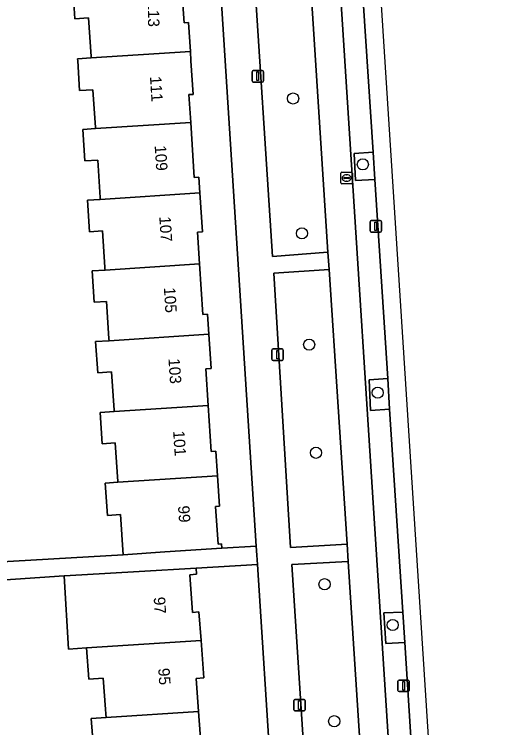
# Model space of a CAD drawing. Extents: x 159680 to 160786, y 387323 to 388340.
# Drawn here: x 160721.2 to 160764, y 387941.7 to 388004.1 of the extents above; entities that cross this region are included whole.
import ezdxf

# ---------------------------------------------------------------- set-up
doc = ezdxf.new("R2010")
doc.units = 0
for name, color, linetype in [('IMGEO_Boom', 7, 'Continuous'), ('IMGEO_Erf', 7, 'Continuous'), ('IMGEO_Fietspad_gesloten', 7, 'Continuous'), ('IMGEO_Groenvoorziening', 7, 'Continuous'), ('IMGEO_Lichtmast', 7, 'Continuous'), ('IMGEO_Pand', 7, 'Continuous'), ('IMGEO_Pand_nummerreeks', 7, 'Continuous'), ('IMGEO_Parkeervlak_open', 7, 'Continuous'), ('IMGEO_Rioolput', 7, 'Continuous'), ('IMGEO_Voetpad_open', 7, 'Continuous')]:
    doc.layers.add(name, color=color, linetype=linetype)

msp = doc.modelspace()

# ---------------------------------------------------------------- linework, layer by layer
at = {"layer": 'IMGEO_Boom'}
for centre in [(160745.625, 387996.698), (160751.721, 387990.937), (160746.396, 387984.911), (160747.028, 387975.182), (160753.022, 387970.984), (160747.623, 387965.729), (160748.373, 387954.247), (160754.333, 387950.684), (160749.218, 387942.269)]:
    msp.add_circle(centre, 0.489, dxfattribs=at)
at = {"layer": 'IMGEO_Erf'}
for points in [[(160735.874, 388006.54), (160736.084, 388003.303), (160736.476, 388003.329), (160736.64, 388000.807), (160736.693, 388000), (160736.884, 387997.061), (160736.511, 387997.036), (160736.669, 387994.604), (160736.982, 387989.801), (160737.381, 387989.826), (160737.471, 387988.45), (160737.692, 387985.052), (160737.263, 387985.024), (160737.444, 387982.241), (160737.731, 387977.823), (160738.143, 387977.85), (160738.258, 387976.088), (160738.452, 387973.1), (160737.998, 387973.071), (160738.206, 387969.879), (160738.468, 387965.853), (160738.879, 387965.88), (160739.019, 387963.725), (160739.193, 387961.06), (160738.845, 387961.038), (160739.059, 387957.757), (160739.363, 387957.777), (160739.404, 387957.394), (160742.406, 387957.574), (160739.229, 388007.33)], [(160718.117, 387956.083), (160730.771, 387956.82), (160730.542, 387960.331), (160729.383, 387960.255), (160729.199, 387963.089), (160730.301, 387963.16), (160730.296, 387963.231), (160730.077, 387966.603), (160728.925, 387966.528), (160728.747, 387969.266), (160729.973, 387969.345), (160729.965, 387969.465), (160729.748, 387972.801), (160728.535, 387972.722), (160728.358, 387975.446), (160729.536, 387975.522), (160729.523, 387975.709), (160729.311, 387978.964), (160728.218, 387978.893), (160728.039, 387981.632), (160729.18, 387981.706), (160729.171, 387981.844), (160729.163, 387981.969), (160728.958, 387985.125), (160727.833, 387985.052), (160727.653, 387987.812), (160728.764, 387987.884), (160728.755, 387988.031), (160728.54, 387991.317), (160727.417, 387991.244), (160727.238, 387993.992), (160728.347, 387994.064), (160728.34, 387994.169), (160728.125, 387997.467), (160726.956, 387997.391), (160726.787, 388000), (160726.776, 388000.168), (160727.974, 388000.246), (160727.966, 388000.368), (160727.746, 388003.747), (160726.543, 388003.668), (160726.359, 388006.495)], [(160744.89, 387918.675), (160742.508, 387955.977), (160737.145, 387955.635), (160737.183, 387955.114), (160736.6, 387955.072), (160736.838, 387951.785), (160737.394, 387951.825), (160737.576, 387949.32), (160737.813, 387946.055), (160737.144, 387946.007), (160737.354, 387943.114), (160737.665, 387938.835)], [(160728.161, 387939.908), (160727.972, 387942.514), (160729.275, 387942.597), (160729.252, 387942.912), (160729.221, 387943.334), (160729.026, 387946.029), (160727.758, 387945.937), (160727.559, 387948.679), (160725.981, 387948.577), (160725.61, 387954.965), (160715.785, 387954.313), (160716.009, 387950.932), (160718.632, 387951.112), (160719.19, 387942.963), (160716.637, 387942.788), (160716.793, 387940.509)]]:
    msp.add_lwpolyline(points, dxfattribs=at)
at = {"layer": 'IMGEO_Fietspad_gesloten'}
for points in [[(160762.333, 387810.073), (160749.302, 388013.176), (160748.773, 388021.422), (160748.558, 388024.73), (160748.18, 388030.641), (160748.078, 388032.235), (160747.067, 388048.082)], [(160744.628, 388046.484), (160745.479, 388033.088), (160745.554, 388032.186), (160745.638, 388031.154), (160746.099, 388023.86), (160746.213, 388022.061), (160746.808, 388012.646), (160746.976, 388009.61), (160748.673, 387983.268), (160748.781, 387981.761), (160750.346, 387957.733), (160750.441, 387956.226), (160751.615, 387938.296)]]:
    msp.add_lwpolyline(points, dxfattribs=at)
at = {"layer": 'IMGEO_Groenvoorziening'}
for points in [[(160748.673, 387983.268), (160746.976, 388009.61), (160742.11, 388009.375), (160743.814, 387982.901)], [(160752.615, 387992.012), (160750.967, 387991.9), (160751.092, 387989.531), (160752.769, 387989.626)], [(160750.346, 387957.733), (160748.781, 387981.761), (160743.934, 387981.438), (160745.408, 387957.44)], [(160753.893, 387972.216), (160752.26, 387972.115), (160752.405, 387969.426), (160754.066, 387969.542)], [(160751.615, 387938.296), (160750.441, 387956.226), (160745.516, 387955.96), (160746.679, 387937.933)], [(160755.211, 387951.808), (160753.56, 387951.734), (160753.735, 387949.071), (160755.382, 387949.154)]]:
    msp.add_lwpolyline(points, close=True, dxfattribs=at)
at = {"layer": 'IMGEO_Lichtmast'}
for p, q in [((160742.141, 387999.139), (160742.931, 387999.139)), ((160742.931, 387999.139), (160742.141, 387999.139)), ((160742.041, 387998.239), (160742.041, 387999.039)), ((160742.041, 387999.039), (160742.041, 387998.239)), ((160743.031, 387999.039), (160743.031, 387998.239)), ((160743.031, 387998.239), (160743.031, 387999.039)), ((160742.931, 387998.139), (160742.141, 387998.139)), ((160742.141, 387998.139), (160742.931, 387998.139)), ((160752.452, 387986.024), (160753.242, 387986.024)), ((160753.242, 387986.024), (160752.452, 387986.024)), ((160752.352, 387985.124), (160752.352, 387985.924)), ((160752.352, 387985.924), (160752.352, 387985.124)), ((160753.342, 387985.924), (160753.342, 387985.124)), ((160753.342, 387985.124), (160753.342, 387985.924)), ((160753.242, 387985.024), (160752.452, 387985.024)), ((160752.452, 387985.024), (160753.242, 387985.024)), ((160743.868, 387974.805), (160744.658, 387974.805)), ((160744.658, 387974.805), (160743.868, 387974.805)), ((160743.768, 387973.905), (160743.768, 387974.705)), ((160743.768, 387974.705), (160743.768, 387973.905)), ((160744.758, 387974.705), (160744.758, 387973.905)), ((160744.758, 387973.905), (160744.758, 387974.705)), ((160744.658, 387973.805), (160743.868, 387973.805)), ((160743.868, 387973.805), (160744.658, 387973.805)), ((160754.795, 387944.959), (160754.795, 387945.759)), ((160754.795, 387945.759), (160754.795, 387944.959)), ((160754.895, 387945.859), (160755.685, 387945.859)), ((160755.685, 387945.859), (160754.895, 387945.859)), ((160755.785, 387945.759), (160755.785, 387944.959)), ((160755.785, 387944.959), (160755.785, 387945.759)), ((160755.685, 387944.859), (160754.895, 387944.859)), ((160754.895, 387944.859), (160755.685, 387944.859)), ((160745.688, 387943.27), (160745.688, 387944.07)), ((160745.688, 387944.07), (160745.688, 387943.27)), ((160745.788, 387944.17), (160746.578, 387944.17)), ((160746.578, 387944.17), (160745.788, 387944.17)), ((160746.678, 387944.07), (160746.678, 387943.27)), ((160746.678, 387943.27), (160746.678, 387944.07)), ((160746.578, 387943.17), (160745.788, 387943.17)), ((160745.788, 387943.17), (160746.578, 387943.17))]:
    msp.add_line(p, q, dxfattribs=at)
for points in [[(160742.461, 387999.014), (160742.611, 387999.014), (160742.611, 387998.264), (160742.461, 387998.264), (160742.461, 387999.014)], [(160752.772, 387985.899), (160752.922, 387985.899), (160752.922, 387985.149), (160752.772, 387985.149), (160752.772, 387985.899)], [(160744.188, 387974.68), (160744.338, 387974.68), (160744.338, 387973.93), (160744.188, 387973.93), (160744.188, 387974.68)], [(160755.215, 387945.734), (160755.365, 387945.734), (160755.365, 387944.984), (160755.215, 387944.984), (160755.215, 387945.734)], [(160746.108, 387944.045), (160746.258, 387944.045), (160746.258, 387943.295), (160746.108, 387943.295), (160746.108, 387944.045)]]:
    msp.add_lwpolyline(points, dxfattribs=at)
for centre, start, end in [((160742.141, 387999.039), 90, 180), ((160742.141, 387999.039), 90, 180), ((160742.931, 387999.039), 0, 90), ((160742.931, 387999.039), 360, 90), ((160742.141, 387998.239), 180, 270), ((160742.141, 387998.239), 180, 270), ((160742.931, 387998.239), 270, 0), ((160742.931, 387998.239), 270, 0), ((160752.452, 387985.924), 90, 180), ((160752.452, 387985.924), 90, 180), ((160753.242, 387985.924), 0, 90), ((160753.242, 387985.924), 360, 90), ((160752.452, 387985.124), 180, 270), ((160752.452, 387985.124), 180, 270), ((160753.242, 387985.124), 270, 0), ((160753.242, 387985.124), 270, 0), ((160743.868, 387974.705), 90, 180), ((160743.868, 387974.705), 90, 180), ((160744.658, 387974.705), 0, 90), ((160744.658, 387974.705), 360, 90), ((160743.868, 387973.905), 180, 270), ((160743.868, 387973.905), 180, 270), ((160744.658, 387973.905), 270, 0), ((160744.658, 387973.905), 270, 0), ((160754.895, 387945.759), 90, 180), ((160754.895, 387945.759), 90, 180), ((160755.685, 387945.759), 0, 90), ((160755.685, 387945.759), 360, 90), ((160754.895, 387944.959), 180, 270), ((160754.895, 387944.959), 180, 270), ((160755.685, 387944.959), 270, 0), ((160755.685, 387944.959), 270, 0), ((160745.788, 387944.07), 90, 180), ((160745.788, 387944.07), 90, 180), ((160746.578, 387944.07), 0, 90), ((160746.578, 387944.07), 360, 90), ((160745.788, 387943.27), 180, 270), ((160745.788, 387943.27), 180, 270), ((160746.578, 387943.27), 270, 0), ((160746.578, 387943.27), 270, 0)]:
    msp.add_arc(centre, 0.1, start, end, dxfattribs=at)
at = {"layer": 'IMGEO_Pand'}
for points in [[(160727.974, 388000.246), (160736.64, 388000.807), (160736.476, 388003.329), (160736.084, 388003.303), (160735.874, 388006.54), (160736.22, 388006.563), (160736.182, 388007.135), (160731.193, 388006.81), (160726.359, 388006.495), (160726.543, 388003.668), (160727.746, 388003.747), (160727.966, 388000.368)], [(160736.64, 388000.807), (160727.974, 388000.246), (160726.776, 388000.168), (160726.787, 388000), (160726.956, 387997.391), (160728.125, 387997.467), (160728.34, 387994.169), (160728.347, 387994.064), (160736.669, 387994.604), (160736.511, 387997.036), (160736.884, 387997.061), (160736.693, 388000)], [(160736.669, 387994.604), (160728.347, 387994.064), (160727.238, 387993.992), (160727.417, 387991.244), (160728.54, 387991.317), (160728.755, 387988.031), (160728.764, 387987.884), (160737.471, 387988.45), (160737.381, 387989.826), (160736.982, 387989.801)], [(160737.471, 387988.45), (160728.764, 387987.884), (160727.653, 387987.812), (160727.833, 387985.052), (160728.958, 387985.125), (160729.163, 387981.969), (160729.171, 387981.844), (160729.18, 387981.706), (160737.444, 387982.241), (160737.263, 387985.024), (160737.692, 387985.052)], [(160737.444, 387982.241), (160729.18, 387981.706), (160728.039, 387981.632), (160728.218, 387978.893), (160729.311, 387978.964), (160729.523, 387975.709), (160729.536, 387975.522), (160738.258, 387976.088), (160738.143, 387977.85), (160737.731, 387977.823)], [(160738.258, 387976.088), (160729.536, 387975.522), (160728.358, 387975.446), (160728.535, 387972.722), (160729.748, 387972.801), (160729.965, 387969.465), (160729.973, 387969.345), (160738.206, 387969.879), (160737.998, 387973.071), (160738.452, 387973.1)], [(160738.206, 387969.879), (160729.973, 387969.345), (160728.747, 387969.266), (160728.925, 387966.528), (160730.077, 387966.603), (160730.296, 387963.231), (160730.301, 387963.16), (160739.019, 387963.725), (160738.879, 387965.88), (160738.468, 387965.853)], [(160738.845, 387961.038), (160739.193, 387961.06), (160739.019, 387963.725), (160730.301, 387963.16), (160729.199, 387963.089), (160729.383, 387960.255), (160730.542, 387960.331), (160730.771, 387956.82), (160734.416, 387957.062), (160739.404, 387957.394), (160739.363, 387957.777), (160739.059, 387957.757)], [(160727.14, 387955.054), (160725.61, 387954.965), (160725.981, 387948.577), (160727.559, 387948.679), (160737.576, 387949.32), (160737.394, 387951.825), (160736.838, 387951.785), (160736.6, 387955.072), (160737.183, 387955.114), (160737.145, 387955.635), (160732.154, 387955.345)], [(160737.576, 387949.32), (160727.559, 387948.679), (160727.758, 387945.937), (160729.026, 387946.029), (160729.221, 387943.334), (160729.252, 387942.912), (160729.275, 387942.597), (160737.354, 387943.114), (160737.144, 387946.007), (160737.813, 387946.055)], [(160737.354, 387943.114), (160729.275, 387942.597), (160727.972, 387942.514), (160728.161, 387939.908), (160728.348, 387936.345), (160738.293, 387936.983), (160738.156, 387938.87), (160737.665, 387938.835)]]:
    msp.add_lwpolyline(points, close=True, dxfattribs=at)
at = {"layer": 'IMGEO_Parkeervlak_open'}
for points in [[(160764.041, 387836.325), (160757.594, 387938.635), (160753.178, 388007.614), (160752, 388006.237)], [(160751.744, 388005.505), (160751.762, 388005.233), (160752.615, 387992.012), (160752.769, 387989.626), (160753.893, 387972.216), (160754.066, 387969.542), (160755.211, 387951.808), (160755.382, 387949.154), (160756.508, 387931.709), (160756.681, 387929.037), (160757.805, 387911.624), (160757.957, 387909.277), (160759.158, 387890.669), (160759.292, 387888.59), (160760.455, 387870.584), (160760.605, 387868.256), (160761.752, 387850.487), (160761.924, 387847.826), (160762.546, 387838.188), (160762.55, 387838.127)]]:
    msp.add_lwpolyline(points, dxfattribs=at)
at = {"layer": 'IMGEO_Rioolput'}
for p, q in [((160749.805, 387989.323), (160749.805, 387990.175)), ((160749.88, 387990.249), (160750.732, 387990.249)), ((160750.064, 387989.743), (160750.064, 387989.755)), ((160750.502, 387989.706), (160750.104, 387989.706)), ((160750.107, 387989.792), (160750.505, 387989.792)), ((160750.293, 387990.029), (160750.318, 387990.029)), ((160750.548, 387989.755), (160750.548, 387989.743)), ((160750.806, 387990.175), (160750.806, 387989.323)), ((160750.732, 387989.249), (160749.88, 387989.249)), ((160750.316, 387989.469), (160750.291, 387989.469))]:
    msp.add_line(p, q, dxfattribs=at)
for points in [[(160749.805, 387989.323), (160749.805, 387990.175)], [(160749.88, 387990.249), (160750.732, 387990.249)], [(160750.806, 387990.175), (160750.806, 387989.323)], [(160750.732, 387989.249), (160749.88, 387989.249)]]:
    msp.add_lwpolyline(points, dxfattribs=at)
for centre, radius, start, end in [((160749.882, 387990.173), 0.0765, 91.55205, 178.44795), ((160749.882, 387990.173), 0.0765, 91.55205, 178.44795), ((160750.104, 387989.752), 0.0403, 85.87752, 175.75265), ((160750.101, 387989.742), 0.0366, 178.93798, 274.71019), ((160750.505, 387989.749), 0.043, 264.86636, 352.45326), ((160750.509, 387989.754), 0.0386, 1.73085, 96.63898), ((160750.73, 387990.173), 0.0765, 1.55205, 88.44795), ((160750.73, 387990.173), 0.0765, 1.55205, 88.44795), ((160749.882, 387989.325), 0.0765, 181.55205, 268.44795), ((160749.882, 387989.325), 0.0765, 181.55205, 268.44795), ((160750.73, 387989.325), 0.0765, 271.55205, 358.44795), ((160750.73, 387989.325), 0.0765, 271.55205, 358.44795)]:
    msp.add_arc(centre, radius, start, end, dxfattribs=at)
for centre, major_axis, ratio, start_param, end_param in [((160750.292, 387989.749), (-0.387, 0.002), 0.722429, 4.712389, 7.853982), ((160750.317, 387989.749), (-0.39, 0.002), 0.717154, 1.570796, 4.712389)]:
    msp.add_ellipse(centre, major_axis=major_axis, ratio=ratio, start_param=start_param, end_param=end_param, dxfattribs=at)
at = {"layer": 'IMGEO_Voetpad_open'}
for points in [[(160740.88, 388036.932), (160737.785, 388036.677), (160737.89, 388028.45), (160738.319, 388021.676), (160738.938, 388011.896), (160739.136, 388008.792), (160739.229, 388007.33), (160742.406, 387957.574), (160742.456, 387956.788), (160742.508, 387955.977), (160744.89, 387918.675), (160744.991, 387917.1), (160747.367, 387879.873), (160747.418, 387879.082), (160747.47, 387878.265), (160751.038, 387822.382), (160751.139, 387820.801), (160752.485, 387799.714), (160752.955, 387793.03), (160756.924, 387793.252)], [(160746.679, 387937.933), (160745.516, 387955.96), (160750.441, 387956.226), (160750.346, 387957.733), (160745.408, 387957.44), (160743.934, 387981.438), (160748.781, 387981.761), (160748.673, 387983.268), (160743.814, 387982.901), (160742.11, 388009.375), (160741.929, 388012.381), (160741.352, 388021.044), (160741.31, 388021.748), (160741.208, 388023.554), (160741.133, 388024.374), (160740.791, 388029.802)], [(160756.508, 387931.709), (160755.382, 387949.154), (160753.735, 387949.071), (160753.56, 387951.734), (160755.211, 387951.808), (160754.066, 387969.542), (160752.405, 387969.426), (160752.26, 387972.115), (160753.893, 387972.216), (160752.769, 387989.626), (160751.092, 387989.531), (160750.967, 387991.9), (160752.615, 387992.012), (160751.762, 388005.233), (160750.085, 388005.112), (160749.918, 388008.062), (160752.474, 388008.318), (160751.617, 388013.29), (160751.622, 388013.291), (160749.302, 388013.176), (160762.333, 387810.073)], [(160715.785, 387954.313), (160725.61, 387954.965), (160727.14, 387955.054), (160732.154, 387955.345), (160737.145, 387955.635), (160742.508, 387955.977), (160742.456, 387956.788), (160742.406, 387957.574), (160739.404, 387957.394), (160734.416, 387957.062), (160730.771, 387956.82), (160718.117, 387956.083)]]:
    msp.add_lwpolyline(points, dxfattribs=at)

# ---------------------------------------------------------------- texts
at = {"layer": 'IMGEO_Pand_nummerreeks'}
for s, rotation, p in [('113', 270.53264, (160732.92, 388005.181)), ('111', 273.70683, (160733.101, 387998.617)), ('109', 273.71256, (160733.514, 387992.574)), ('107', 273.71256, (160733.916, 387986.369)), ('105', 273.71256, (160734.319, 387980.163)), ('103', 273.71256, (160734.721, 387973.958)), ('101', 273.71256, (160735.131, 387967.639)), ('99', 273.71256, (160735.557, 387961.088)), ('97', 273.60684, (160733.432, 387953.11)), ('95', 273.60942, (160733.825, 387946.891))]:
    msp.add_text(s, height=1, rotation=rotation, dxfattribs=at).set_placement(p)

doc.saveas('drawing.dxf')
